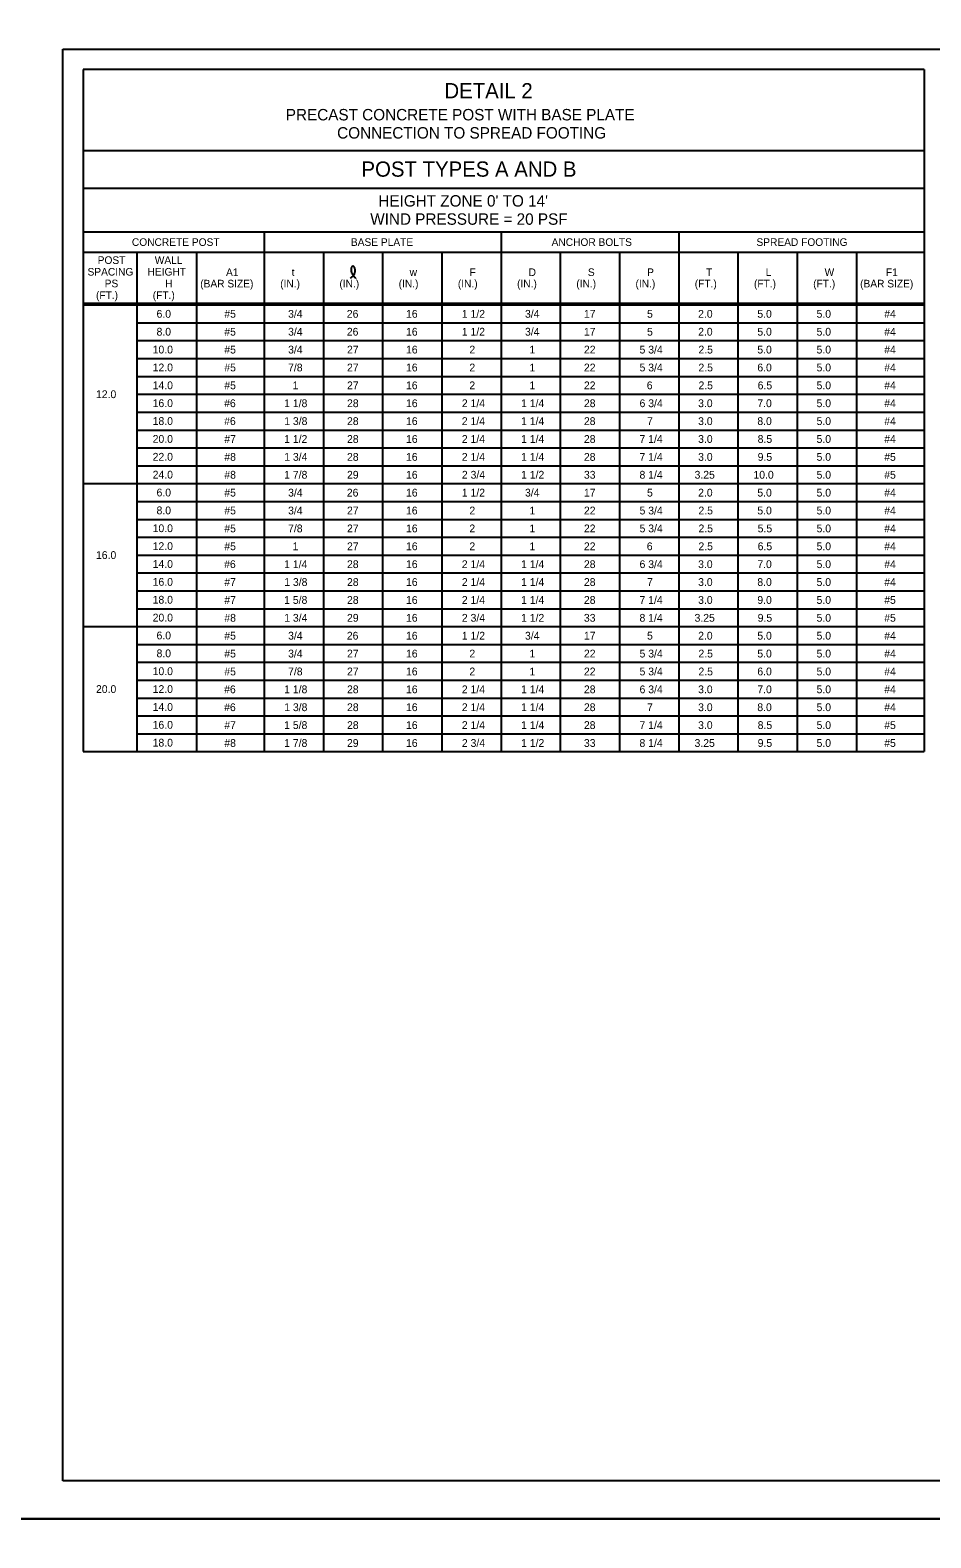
# Model space of a CAD drawing. Extents: x 3351 to 8430, y -3586 to 1457.
# Drawn here: x 4629 to 4984, y -1218 to -624 of the extents above; entities that cross this region are included whole.
import ezdxf

# ---------------------------------------------------------------- set-up
doc = ezdxf.new("R2010")
doc.units = 0
for name, color, linetype in [('1', 7, 'Continuous'), ('2', 7, 'Continuous'), ('PLT-BNDY', 7, 'Continuous')]:
    doc.layers.add(name, color=color, linetype=linetype)

msp = doc.modelspace()

# ---------------------------------------------------------------- linework, layer by layer
at = {"layer": '1'}
for p, q in [((4650.34, -639.31), (4650.34, -908.06)), ((4981.68, -639.31), (4650.34, -639.31)), ((4981.68, -639.31), (4981.68, -908.06)), ((4981.68, -671.31), (4650.34, -671.31)), ((4650.34, -686.01), (4981.68, -686.01)), ((4650.34, -703.31), (4981.68, -703.31)), ((4650.34, -703.31), (4718.34, -703.31)), ((4650.34, -703.31), (4718.34, -703.31)), ((4650.34, -703.31), (4718.34, -703.31)), ((4721.68, -703.31), (4721.68, -908.06)), ((4815.01, -703.31), (4815.01, -908.06)), ((4885.01, -703.31), (4885.01, -908.06)), ((4650.34, -711.31), (4981.68, -711.31)), ((4671.68, -908.06), (4671.68, -711.31)), ((4695.01, -711.31), (4695.01, -908.06)), ((4745.01, -711.31), (4745.01, -908.06)), ((4768.34, -711.31), (4768.34, -908.06)), ((4791.68, -711.31), (4791.68, -908.06)), ((4838.34, -711.31), (4838.34, -908.06)), ((4861.68, -711.31), (4861.68, -908.06)), ((4908.34, -711.31), (4908.34, -908.06)), ((4931.68, -711.31), (4931.68, -908.06)), ((4955.01, -711.31), (4955.01, -908.06)), ((4650.34, -731.31), (4981.68, -731.31)), ((4650.34, -732.06), (4981.68, -732.06)), ((4708.38, -735.58), (4708.38, -735.58)), ((4733.39, -732.06), (4733.39, -732.06)), ((4756.72, -735.58), (4756.72, -735.58)), ((4780.05, -735.58), (4780.05, -735.58)), ((4803.39, -732.06), (4803.39, -732.06)), ((4826.72, -732.06), (4826.72, -732.06)), ((4850.05, -735.58), (4850.05, -735.58)), ((4873.39, -732.06), (4873.39, -732.06)), ((4896.72, -735.58), (4896.72, -735.58)), ((4920.05, -735.58), (4920.05, -735.58)), ((4943.39, -735.58), (4943.39, -735.58)), ((4968.38, -735.58), (4968.38, -735.58)), ((4671.68, -739.1), (4981.68, -739.1)), ((4671.68, -746.14), (4981.68, -746.14)), ((4671.68, -753.18), (4981.68, -753.18)), ((4671.68, -760.22), (4981.68, -760.22)), ((4671.68, -767.26), (4981.68, -767.26)), ((4671.68, -774.3), (4981.68, -774.3)), ((4671.68, -781.34), (4981.68, -781.34)), ((4671.68, -788.38), (4981.68, -788.38)), ((4671.68, -795.42), (4981.68, -795.42)), ((4650.34, -802.46), (4981.68, -802.46)), ((4671.68, -809.5), (4981.68, -809.5)), ((4671.68, -816.54), (4981.68, -816.54)), ((4671.68, -823.58), (4981.68, -823.58)), ((4671.68, -830.62), (4981.68, -830.62)), ((4671.68, -837.66), (4981.68, -837.66)), ((4671.68, -844.7), (4981.68, -844.7)), ((4671.68, -851.74), (4981.68, -851.74)), ((4650.34, -858.78), (4981.68, -858.78)), ((4671.68, -865.82), (4981.68, -865.82)), ((4671.68, -872.86), (4981.68, -872.86)), ((4671.68, -879.9), (4981.68, -879.9)), ((4671.68, -886.94), (4981.68, -886.94)), ((4671.68, -893.98), (4981.68, -893.98)), ((4671.68, -901.02), (4981.68, -901.02)), ((4650.34, -908.06), (4981.68, -908.06))]:
    msp.add_line(p, q, dxfattribs=at)
msp.add_spline([(4755.73, -721.48), (4755.94, -721.31), (4756.06, -721.18), (4756.26, -720.98), (4756.42, -720.82), (4756.7, -720.61), (4756.9, -720.35), (4757.08, -720.16), (4757.2, -719.93), (4757.3, -719.68), (4757.38, -719.44), (4757.46, -719.21), (4757.49, -719.02), (4757.52, -718.77), (4757.54, -718.55), (4757.52, -718.3), (4757.48, -718.05), (4757.43, -717.81), (4757.37, -717.58), (4757.28, -717.35), (4757.21, -717.22), (4757.11, -717.12), (4757.02, -717.02), (4756.92, -716.94), (4756.81, -716.88), (4756.72, -716.85), (4756.56, -716.85), (4756.46, -716.88), (4756.31, -716.93), (4756.22, -717.01), (4756.16, -717.1), (4756.09, -717.22), (4756.02, -717.33), (4755.98, -717.47), (4755.95, -717.58), (4755.91, -717.82), (4755.89, -717.99), (4755.91, -718.18), (4755.91, -718.38), (4755.95, -718.66), (4755.97, -718.89), (4756.01, -719.06), (4756.08, -719.28), (4756.18, -719.5), (4756.28, -719.7), (4756.37, -719.9), (4756.49, -720.12), (4756.69, -720.3), (4756.81, -720.51), (4756.94, -720.67), (4757.05, -720.85), (4757.2, -721.02), (4757.33, -721.19), (4757.44, -721.3), (4757.55, -721.43), (4757.66, -721.6)], degree=3, dxfattribs=at)
at = {"layer": '2'}
for p, q in [((4642.34, -1195.31), (4642.34, -631.31)), ((4642.34, -631.31), (5428.34, -631.31)), ((5428.34, -1195.31), (4642.34, -1195.31))]:
    msp.add_line(p, q, dxfattribs=at)
at = {"layer": 'PLT-BNDY'}
for points in [[(4602.34, -616.31), (5443.34, -616.31), (5443.34, -1210.31), (4602.34, -1210.31)], [(4602.34, -1210.31), (5443.34, -1210.31), (5443.34, -1804.31), (4602.34, -1804.31)]]:
    msp.add_lwpolyline(points, close=True, dxfattribs=at)

# ---------------------------------------------------------------- texts
at = {"layer": '1'}
for s, height, p in [('DETAIL 2', 6, (4792.69, -650.66)), ('PRECAST CONCRETE POST WITH BASE PLATE', 4.5, (4730.19, -659.36)), ('CONNECTION TO SPREAD FOOTING', 4.5, (4750.42, -666.52)), ('POST TYPES A AND B', 6, (4760.01, -681.54)), ("HEIGHT ZONE 0' TO 14'", 4.5, (4766.66, -693.32)), ('WIND PRESSURE = 20 PSF', 4.5, (4763.47, -700.48)), ('CONCRETE POST', 3, (4669.55, -708.81)), ('BASE PLATE', 3, (4755.84, -708.81)), ('ANCHOR BOLTS', 3, (4834.91, -708.81)), ('SPREAD FOOTING', 3, (4915.63, -708.81)), ('SPACING', 3, (4652.07, -720.51)), ('POST', 3, (4656.07, -715.91)), ('HEIGHT', 3, (4675.73, -720.51)), ('WALL', 3, (4678.56, -715.91)), ('A1', 3, (4706.64, -720.67)), ('t', 3, (4732.51, -720.67)), ('w', 3, (4778.99, -720.67)), ('F', 3, (4802.6, -720.67)), ('D', 3, (4825.87, -720.67)), ('S', 3, (4849.21, -720.67)), ('P', 3, (4872.54, -720.67)), ('T', 3, (4895.82, -720.67)), ('L', 3, (4919.27, -720.67)), ('W', 3, (4942.48, -720.67)), ('F1', 3, (4966.64, -720.67)), ('PS', 3, (4658.83, -725.11)), ('H', 3, (4682.61, -725.11)), ('(BAR SIZE)', 3, (4696.47, -725.17)), ('(IN.)', 3, (4727.98, -725.17)), ('(IN.)', 3, (4751.31, -725.17)), ('(IN.)', 3, (4774.65, -725.17)), ('(IN.)', 3, (4797.98, -725.17)), ('(IN.)', 3, (4821.31, -725.17)), ('(IN.)', 3, (4844.65, -725.17)), ('(IN.)', 3, (4867.98, -725.17)), ('(FT.)', 3, (4891.31, -725.17)), ('(FT.)', 3, (4914.65, -725.17)), ('(FT.)', 3, (4937.98, -725.17)), ('(BAR SIZE)', 3, (4956.47, -725.17)), ('(FT.)', 3, (4655.4, -729.71)), ('(FT.)', 3, (4677.76, -729.71)), ('6.0', 3.07, (4679.26, -737.11)), ('#5', 3.07, (4705.97, -737.11)), ('3/4', 3.07, (4731.1, -737.11)), ('26', 3.07, (4754.23, -737.11)), ('16', 3.07, (4777.56, -737.11)), ('1 1/2', 3.07, (4799.55, -737.11)), ('3/4', 3.07, (4824.43, -737.11)), ('17', 3.07, (4847.65, -737.11)), ('5', 3.07, (4872.52, -737.11)), ('2.0', 3.07, (4892.65, -737.11)), ('5.0', 3.07, (4915.98, -737.11)), ('5.0', 3.07, (4939.31, -737.11)), ('#4', 3.07, (4965.97, -737.11)), ('8.0', 3.07, (4679.26, -744.15)), ('#5', 3.07, (4705.97, -744.16)), ('3/4', 3.07, (4731.1, -744.16)), ('26', 3.07, (4754.23, -744.16)), ('16', 3.07, (4777.56, -744.16)), ('1 1/2', 3.07, (4799.55, -744.16)), ('3/4', 3.07, (4824.43, -744.16)), ('17', 3.07, (4847.65, -744.16)), ('5', 3.07, (4872.52, -744.16)), ('2.0', 3.07, (4892.65, -744.16)), ('5.0', 3.07, (4915.98, -744.16)), ('5.0', 3.07, (4939.31, -744.16)), ('#4', 3.07, (4965.97, -744.16)), ('10.0', 3.07, (4677.73, -751.19)), ('#5', 3.07, (4705.97, -751.2)), ('3/4', 3.07, (4731.1, -751.2)), ('27', 3.07, (4754.31, -751.2)), ('16', 3.07, (4777.56, -751.2)), ('2', 3.07, (4802.52, -751.2)), ('1', 3.07, (4826.2, -751.2)), ('22', 3.07, (4847.65, -751.2)), ('5 3/4', 3.07, (4869.57, -751.2)), ('2.5', 3.07, (4892.78, -751.2)), ('5.0', 3.07, (4915.98, -751.2)), ('5.0', 3.07, (4939.31, -751.2)), ('#4', 3.07, (4965.97, -751.2)), ('12.0', 3.07, (4677.73, -758.23)), ('#5', 3.07, (4705.97, -758.25)), ('7/8', 3.07, (4731.09, -758.25)), ('27', 3.07, (4754.31, -758.25)), ('16', 3.07, (4777.56, -758.25)), ('2', 3.07, (4802.52, -758.25)), ('1', 3.07, (4826.2, -758.25)), ('22', 3.07, (4847.65, -758.25)), ('5 3/4', 3.07, (4869.57, -758.25)), ('2.5', 3.07, (4892.78, -758.25)), ('6.0', 3.07, (4915.98, -758.25)), ('5.0', 3.07, (4939.31, -758.25)), ('#4', 3.07, (4965.97, -758.25)), ('12.0', 3.07, (4655.4, -768.79)), ('14.0', 3.07, (4677.73, -765.27)), ('#5', 3.07, (4705.97, -765.29)), ('1', 3.07, (4732.87, -765.29)), ('27', 3.07, (4754.31, -765.29)), ('16', 3.07, (4777.56, -765.29)), ('2', 3.07, (4802.52, -765.29)), ('1', 3.07, (4826.2, -765.29)), ('22', 3.07, (4847.65, -765.29)), ('6', 3.07, (4872.43, -765.29)), ('2.5', 3.07, (4892.78, -765.29)), ('6.5', 3.07, (4916.11, -765.29)), ('5.0', 3.07, (4939.31, -765.29)), ('#4', 3.07, (4965.97, -765.29)), ('16.0', 3.07, (4677.73, -772.31)), ('#6', 3.07, (4705.89, -772.34)), ('1 1/8', 3.07, (4729.55, -772.34)), ('28', 3.07, (4754.31, -772.34)), ('16', 3.07, (4777.56, -772.34)), ('2 1/4', 3.07, (4799.55, -772.34)), ('1 1/4', 3.07, (4822.89, -772.34)), ('28', 3.07, (4847.65, -772.34)), ('6 3/4', 3.07, (4869.57, -772.34)), ('3.0', 3.07, (4892.65, -772.34)), ('7.0', 3.07, (4915.98, -772.34)), ('5.0', 3.07, (4939.31, -772.34)), ('#4', 3.07, (4965.97, -772.34)), ('18.0', 3.07, (4677.73, -779.35)), ('#6', 3.07, (4705.89, -779.38)), ('1 3/8', 3.07, (4729.57, -779.38)), ('28', 3.07, (4754.31, -779.38)), ('16', 3.07, (4777.56, -779.38)), ('2 1/4', 3.07, (4799.55, -779.38)), ('1 1/4', 3.07, (4822.89, -779.38)), ('28', 3.07, (4847.65, -779.38)), ('7', 3.07, (4872.52, -779.38)), ('3.0', 3.07, (4892.65, -779.38)), ('8.0', 3.07, (4915.98, -779.38)), ('5.0', 3.07, (4939.31, -779.38)), ('#4', 3.07, (4965.97, -779.38)), ('20.0', 3.07, (4677.73, -786.39)), ('#7', 3.07, (4705.97, -786.42)), ('1 1/2', 3.07, (4729.55, -786.42)), ('28', 3.07, (4754.31, -786.42)), ('16', 3.07, (4777.56, -786.42)), ('2 1/4', 3.07, (4799.55, -786.42)), ('1 1/4', 3.07, (4822.89, -786.42)), ('28', 3.07, (4847.65, -786.42)), ('7 1/4', 3.07, (4869.55, -786.42)), ('3.0', 3.07, (4892.65, -786.42)), ('8.5', 3.07, (4916.11, -786.42)), ('5.0', 3.07, (4939.31, -786.42)), ('#4', 3.07, (4965.97, -786.42)), ('22.0', 3.07, (4677.73, -793.43)), ('#8', 3.07, (4705.97, -793.47)), ('1 3/4', 3.07, (4729.57, -793.47)), ('28', 3.07, (4754.31, -793.47)), ('16', 3.07, (4777.56, -793.47)), ('2 1/4', 3.07, (4799.55, -793.47)), ('1 1/4', 3.07, (4822.89, -793.47)), ('28', 3.07, (4847.65, -793.47)), ('7 1/4', 3.07, (4869.55, -793.47)), ('3.0', 3.07, (4892.65, -793.47)), ('9.5', 3.07, (4916.11, -793.47)), ('5.0', 3.07, (4939.31, -793.47)), ('#5', 3.07, (4965.97, -793.47)), ('24.0', 3.07, (4677.73, -800.47)), ('#8', 3.07, (4705.97, -800.51)), ('1 7/8', 3.07, (4729.55, -800.51)), ('29', 3.07, (4754.3, -800.51)), ('16', 3.07, (4777.56, -800.51)), ('2 3/4', 3.07, (4799.57, -800.51)), ('1 1/2', 3.07, (4822.89, -800.51)), ('33', 3.07, (4847.65, -800.51)), ('8 1/4', 3.07, (4869.55, -800.51)), ('3.25', 3.07, (4891.24, -800.51)), ('10.0', 3.07, (4914.44, -800.51)), ('5.0', 3.07, (4939.31, -800.51)), ('#5', 3.07, (4965.97, -800.51)), ('6.0', 3.07, (4679.26, -807.51)), ('#5', 3.07, (4705.97, -807.56)), ('3/4', 3.07, (4731.1, -807.56)), ('26', 3.07, (4754.23, -807.56)), ('16', 3.07, (4777.56, -807.56)), ('1 1/2', 3.07, (4799.55, -807.56)), ('3/4', 3.07, (4824.43, -807.56)), ('17', 3.07, (4847.65, -807.56)), ('5', 3.07, (4872.52, -807.56)), ('2.0', 3.07, (4892.65, -807.56)), ('5.0', 3.07, (4915.98, -807.56)), ('5.0', 3.07, (4939.31, -807.56)), ('#4', 3.07, (4965.97, -807.56)), ('8.0', 3.07, (4679.26, -814.55)), ('#5', 3.07, (4705.97, -814.6)), ('3/4', 3.07, (4731.1, -814.6)), ('27', 3.07, (4754.31, -814.6)), ('16', 3.07, (4777.56, -814.6)), ('2', 3.07, (4802.52, -814.6)), ('1', 3.07, (4826.2, -814.6)), ('22', 3.07, (4847.65, -814.6)), ('5 3/4', 3.07, (4869.57, -814.6)), ('2.5', 3.07, (4892.78, -814.6)), ('5.0', 3.07, (4915.98, -814.6)), ('5.0', 3.07, (4939.31, -814.6)), ('#4', 3.07, (4965.97, -814.6)), ('10.0', 3.07, (4677.73, -821.59)), ('#5', 3.07, (4705.97, -821.65)), ('7/8', 3.07, (4731.09, -821.65)), ('27', 3.07, (4754.31, -821.65)), ('16', 3.07, (4777.56, -821.65)), ('2', 3.07, (4802.52, -821.65)), ('1', 3.07, (4826.2, -821.65)), ('22', 3.07, (4847.65, -821.65)), ('5 3/4', 3.07, (4869.57, -821.65)), ('2.5', 3.07, (4892.78, -821.65)), ('5.5', 3.07, (4916.11, -821.65)), ('5.0', 3.07, (4939.31, -821.65)), ('#4', 3.07, (4965.97, -821.65)), ('12.0', 3.07, (4677.73, -828.63)), ('#5', 3.07, (4705.97, -828.69)), ('1', 3.07, (4732.87, -828.69)), ('27', 3.07, (4754.31, -828.69)), ('16', 3.07, (4777.56, -828.69)), ('2', 3.07, (4802.52, -828.69)), ('1', 3.07, (4826.2, -828.69)), ('22', 3.07, (4847.65, -828.69)), ('6', 3.07, (4872.43, -828.69)), ('2.5', 3.07, (4892.78, -828.69)), ('6.5', 3.07, (4916.11, -828.69)), ('5.0', 3.07, (4939.31, -828.69)), ('#4', 3.07, (4965.97, -828.69)), ('16.0', 3.07, (4655.4, -832.15)), ('14.0', 3.07, (4677.73, -835.67)), ('#6', 3.07, (4705.89, -835.74)), ('1 1/4', 3.07, (4729.55, -835.74)), ('28', 3.07, (4754.31, -835.74)), ('16', 3.07, (4777.56, -835.74)), ('2 1/4', 3.07, (4799.55, -835.74)), ('1 1/4', 3.07, (4822.89, -835.74)), ('28', 3.07, (4847.65, -835.74)), ('6 3/4', 3.07, (4869.57, -835.74)), ('3.0', 3.07, (4892.65, -835.74)), ('7.0', 3.07, (4915.98, -835.74)), ('5.0', 3.07, (4939.31, -835.74)), ('#4', 3.07, (4965.97, -835.74)), ('16.0', 3.07, (4677.73, -842.71)), ('#7', 3.07, (4705.97, -842.78)), ('1 3/8', 3.07, (4729.57, -842.78)), ('28', 3.07, (4754.31, -842.78)), ('16', 3.07, (4777.56, -842.78)), ('2 1/4', 3.07, (4799.55, -842.78)), ('1 1/4', 3.07, (4822.89, -842.78)), ('28', 3.07, (4847.65, -842.78)), ('7', 3.07, (4872.52, -842.78)), ('3.0', 3.07, (4892.65, -842.78)), ('8.0', 3.07, (4915.98, -842.78)), ('5.0', 3.07, (4939.31, -842.78)), ('#4', 3.07, (4965.97, -842.78)), ('18.0', 3.07, (4677.73, -849.75)), ('#7', 3.07, (4705.97, -849.83)), ('1 5/8', 3.07, (4729.54, -849.83)), ('28', 3.07, (4754.31, -849.83)), ('16', 3.07, (4777.56, -849.83)), ('2 1/4', 3.07, (4799.55, -849.83)), ('1 1/4', 3.07, (4822.89, -849.83)), ('28', 3.07, (4847.65, -849.83)), ('7 1/4', 3.07, (4869.55, -849.83)), ('3.0', 3.07, (4892.65, -849.83)), ('9.0', 3.07, (4915.98, -849.83)), ('5.0', 3.07, (4939.31, -849.83)), ('#5', 3.07, (4965.97, -849.82)), ('20.0', 3.07, (4677.73, -856.79)), ('#8', 3.07, (4705.97, -856.87)), ('1 3/4', 3.07, (4729.57, -856.87)), ('29', 3.07, (4754.3, -856.87)), ('16', 3.07, (4777.56, -856.87)), ('2 3/4', 3.07, (4799.57, -856.87)), ('1 1/2', 3.07, (4822.89, -856.87)), ('33', 3.07, (4847.65, -856.87)), ('8 1/4', 3.07, (4869.55, -856.87)), ('3.25', 3.07, (4891.24, -856.87)), ('9.5', 3.07, (4916.11, -856.87)), ('5.0', 3.07, (4939.31, -856.87)), ('#5', 3.07, (4965.97, -856.87)), ('6.0', 3.07, (4679.26, -863.83)), ('#5', 3.07, (4705.97, -863.92)), ('3/4', 3.07, (4731.1, -863.92)), ('26', 3.07, (4754.23, -863.92)), ('16', 3.07, (4777.56, -863.92)), ('1 1/2', 3.07, (4799.55, -863.92)), ('3/4', 3.07, (4824.43, -863.92)), ('17', 3.07, (4847.65, -863.92)), ('5', 3.07, (4872.52, -863.92)), ('2.0', 3.07, (4892.65, -863.92)), ('5.0', 3.07, (4915.98, -863.92)), ('5.0', 3.07, (4939.31, -863.92)), ('#4', 3.07, (4965.97, -863.92)), ('8.0', 3.07, (4679.26, -870.87)), ('#5', 3.07, (4705.97, -870.96)), ('3/4', 3.07, (4731.1, -870.96)), ('27', 3.07, (4754.31, -870.96)), ('16', 3.07, (4777.56, -870.96)), ('2', 3.07, (4802.52, -870.96)), ('1', 3.07, (4826.2, -870.96)), ('22', 3.07, (4847.65, -870.96)), ('5 3/4', 3.07, (4869.57, -870.96)), ('2.5', 3.07, (4892.78, -870.96)), ('5.0', 3.07, (4915.98, -870.96)), ('5.0', 3.07, (4939.31, -870.96)), ('#4', 3.07, (4965.97, -870.96)), ('10.0', 3.07, (4677.73, -877.91)), ('#5', 3.07, (4705.97, -878.01)), ('7/8', 3.07, (4731.09, -878.01)), ('27', 3.07, (4754.31, -878.01)), ('16', 3.07, (4777.56, -878.01)), ('2', 3.07, (4802.52, -878.01)), ('1', 3.07, (4826.2, -878.01)), ('22', 3.07, (4847.65, -878.01)), ('5 3/4', 3.07, (4869.57, -878.01)), ('2.5', 3.07, (4892.78, -878.01)), ('6.0', 3.07, (4915.98, -878.01)), ('5.0', 3.07, (4939.31, -878.01)), ('#4', 3.07, (4965.97, -878.01)), ('20.0', 3.07, (4655.4, -884.95)), ('12.0', 3.07, (4677.73, -884.95)), ('#6', 3.07, (4705.89, -885.05)), ('1 1/8', 3.07, (4729.55, -885.05)), ('28', 3.07, (4754.31, -885.05)), ('16', 3.07, (4777.56, -885.05)), ('2 1/4', 3.07, (4799.55, -885.05)), ('1 1/4', 3.07, (4822.89, -885.05)), ('28', 3.07, (4847.65, -885.05)), ('6 3/4', 3.07, (4869.57, -885.05)), ('3.0', 3.07, (4892.65, -885.05)), ('7.0', 3.07, (4915.98, -885.05)), ('5.0', 3.07, (4939.31, -885.05)), ('#4', 3.07, (4965.97, -885.05)), ('14.0', 3.07, (4677.73, -891.99)), ('#6', 3.07, (4705.89, -892.1)), ('1 3/8', 3.07, (4729.57, -892.1)), ('28', 3.07, (4754.31, -892.1)), ('16', 3.07, (4777.56, -892.1)), ('2 1/4', 3.07, (4799.55, -892.1)), ('1 1/4', 3.07, (4822.89, -892.1)), ('28', 3.07, (4847.65, -892.1)), ('7', 3.07, (4872.52, -892.1)), ('3.0', 3.07, (4892.65, -892.1)), ('8.0', 3.07, (4915.98, -892.1)), ('5.0', 3.07, (4939.31, -892.1)), ('#4', 3.07, (4965.97, -892.1)), ('16.0', 3.07, (4677.73, -899.03)), ('#7', 3.07, (4705.97, -899.14)), ('1 5/8', 3.07, (4729.54, -899.14)), ('28', 3.07, (4754.31, -899.14)), ('16', 3.07, (4777.56, -899.14)), ('2 1/4', 3.07, (4799.55, -899.14)), ('1 1/4', 3.07, (4822.89, -899.14)), ('28', 3.07, (4847.65, -899.14)), ('7 1/4', 3.07, (4869.55, -899.14)), ('3.0', 3.07, (4892.65, -899.14)), ('8.5', 3.07, (4916.11, -899.14)), ('5.0', 3.07, (4939.31, -899.14)), ('#5', 3.07, (4965.97, -899.14)), ('18.0', 3.07, (4677.73, -906.07)), ('#8', 3.07, (4705.97, -906.19)), ('1 7/8', 3.07, (4729.55, -906.19)), ('29', 3.07, (4754.3, -906.19)), ('16', 3.07, (4777.56, -906.19)), ('2 3/4', 3.07, (4799.57, -906.19)), ('1 1/2', 3.07, (4822.89, -906.19)), ('33', 3.07, (4847.65, -906.19)), ('8 1/4', 3.07, (4869.55, -906.19)), ('3.25', 3.07, (4891.24, -906.19)), ('9.5', 3.07, (4916.11, -906.19)), ('5.0', 3.07, (4939.31, -906.19)), ('#5', 3.07, (4965.97, -906.19))]:
    msp.add_text(s, height=height, dxfattribs=at).set_placement(p)

doc.saveas('drawing.dxf')
